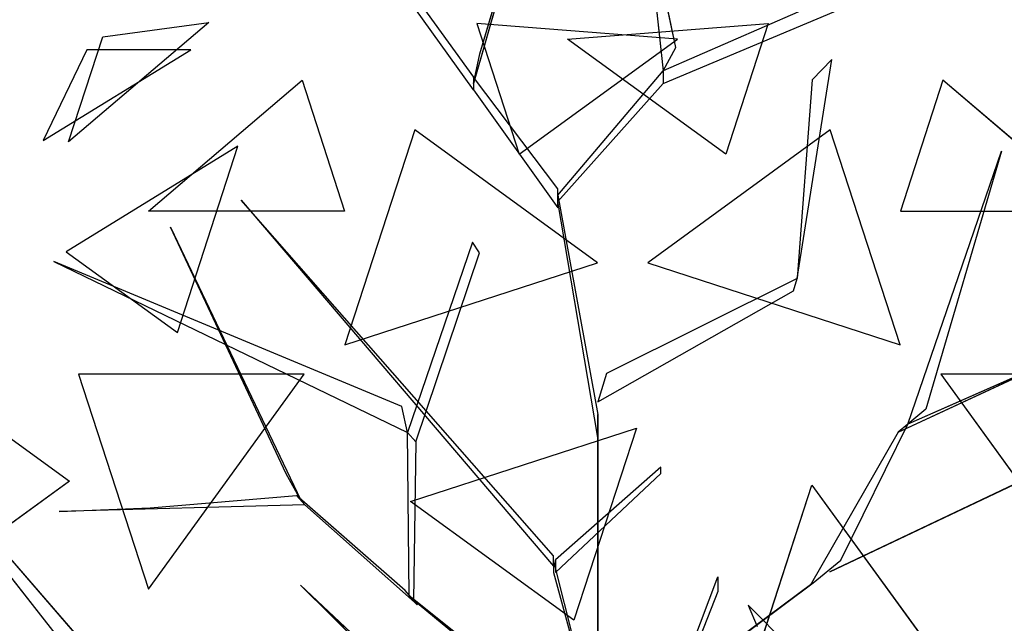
# Model space of a CAD drawing. Extents: x 22936 to 50368, y -4877 to 31080.
# Tile 368 of 601: x 49295 to 49405, y 2420 to 2487. Entities that reach past the tile are written whole.
import ezdxf

# ---------------------------------------------------------------- set-up
doc = ezdxf.new("R2010")
doc.units = 0
doc.layers.get('0').update_dxf_attribs({"linetype": 'CONTINUOUS'})
for name, color, linetype in [('00_TRACE_ARBRE', 3, 'CONTINUOUS'), ('00_TRACE_RDC', 241, 'CONTINUOUS'), ('08_AMENAGEMENTS_EXTERIEURS', 253, 'CONTINUOUS'), ('09_VEGETATION', 134, 'CONTINUOUS')]:
    doc.layers.add(name, color=color, linetype=linetype)

# ---------------------------------------------------------------- blocks, each defined once
blk = doc.blocks.new('TREE_GEOMETRIC_ROUND')
at = {"color": 7}
for p, q in [((-85.8, 1715.6, 3023), (-202.9, 1305.5, 3253.2)), ((-190.4, 1364.1, 3253.2), (-85.8, 1715.6, 3023)), ((136, 1677.9, 3577.5), (173.7, 1330.6, 3577.5)), ((198.8, 1376.7, 3650.7), (136, 1677.9, 3577.5)), ((-202.9, 1293, 3242.7), (-445.6, 1631.9, 3284.6)), ((759.5, 1585.9, 4205.1), (173.7, 1330.6, 3577.5)), ((-387.1, 1573.3, 3300.2), (-202.9, 1318.1, 3300.2)), ((173.7, 1305.5, 3608.8), (759.5, 1552.4, 4205.1)), ((-728.6, 1426.5, 3265.8), (-1007, 1189.4, 3199.5)), ((-939.1, 1398.3, 3565.9), (-728.6, 1426.5, 3265.8)), ((-196.4, 1424.5, 2902.3), (-112.1, 1165, 2577.8)), ((202.6, 1393.7, 2829.7), (-196.4, 1424.5, 2902.3)), ((-16.4, 1393.7, 5031.1), (382.6, 1424.5, 4958.5)), ((382.6, 1424.5, 4958.5), (298.3, 1165, 5283)), ((-1007, 1189.4, 3199.5), (-939.1, 1398.3, 3565.9)), ((-112.1, 1165, 2577.8), (202.6, 1393.7, 2829.7)), ((298.3, 1165, 5283), (-16.4, 1393.7, 5031.1)), ((-1057.1, 1192.3, 4599.3), (-763.9, 1372.5, 4661.7)), ((-970.7, 1372.5, 4337.8), (-1057.1, 1192.3, 4599.3)), ((-763.9, 1372.5, 4661.7), (-970.7, 1372.5, 4337.8)), ((173.7, 1330.6, 3577.5), (198.8, 1376.7, 3650.7)), ((-202.9, 1305.5, 3253.2), (-190.4, 1364.1, 3253.2)), ((440.3, 918.1, 4131.9), (508.8, 1353.2, 4822.3)), ((508.8, 1353.2, 4822.3), (469.9, 1312.8, 4644.5)), ((-35.6, 1083.8, 3300.2), (173.7, 1330.6, 3577.5)), ((173.7, 1330.6, 3577.5), (173.7, 1305.5, 3608.8)), ((-847.9, 1052.3, 2829.7), (-543.2, 1311.8, 2902.3)), ((-543.2, 1311.8, 2902.3), (-458.8, 1052.3, 2577.8)), ((-35.6, 1096.3, 3315.9), (-202.9, 1318.1, 3300.2)), ((-202.9, 1318.1, 3300.2), (-202.9, 1293, 3242.7)), ((469.9, 1312.8, 4644.5), (440.3, 918.1, 4074.4)), ((729.4, 1311.8, 4958.5), (645, 1052.3, 5283)), ((1034.1, 1052.3, 5031.1), (729.4, 1311.8, 4958.5)), ((-202.9, 1293, 3242.7), (-35.6, 1058.6, 3242.7)), ((173.7, 1305.5, 3608.8), (-35.6, 1071.2, 3326.4)), ((-319.5, 1213.2, 5178.3), (-458, 787, 5468.4)), ((43.2, 949.8, 5468.4), (-319.5, 1213.2, 5178.3)), ((505.7, 1213.2, 2682.5), (143.1, 949.8, 2392.4)), ((644.2, 787, 2392.4), (505.7, 1213.2, 2682.5)), ((-670.7, 1181.1, 5031.1), (-1011.6, 971.5, 4958.5)), ((-790.9, 811.1, 5283), (-670.7, 1181.1, 5031.1)), ((659.8, 629.4, 4074.4), (845.8, 1171, 4367.3)), ((845.8, 1171, 4367.3), (695.2, 658.9, 4126.7)), ((-35.6, 1058.6, 3242.7), (-35.6, 1096.3, 3315.9)), ((-35.6, 1071.2, 3326.4), (-35.6, 1083.8, 3300.2)), ((-35.6, 1083.8, 3300.2), (43.9, 648.6, 2772)), ((-664.3, 1074, 5052.5), (-43.9, 347.3, 3886.1)), ((-664.3, 1074, 5042), (-664.3, 1074, 5052.5)), ((-43.9, 368.2, 3797.1), (-664.3, 1074, 5042)), ((43.9, 602.6, 2829.5), (-35.6, 1071.2, 3326.4)), ((-458.8, 1052.3, 2577.8), (-847.9, 1052.3, 2829.7)), ((645, 1052.3, 5283), (1034.1, 1052.3, 5031.1)), ((-804.6, 1020.4, 3023), (-546, 478.3, 3253.2)), ((-575, 530.8, 3253.2), (-804.6, 1020.4, 3023)), ((-204.6, 990.2, 4205.1), (-334, 613, 3577.5)), ((-191.1, 969.2, 4205.1), (-204.6, 990.2, 4205.1)), ((-1011.6, 971.5, 4958.5), (-790.9, 811.1, 5283)), ((-317.6, 594, 3608.8), (-191.1, 969.2, 4205.1)), ((-345.2, 664.2, 3650.7), (-1035.9, 952.1, 3577.5)), ((-1035.9, 952.1, 3577.5), (-334, 613, 3577.5)), ((-458, 787, 5468.4), (43.2, 949.8, 5468.4)), ((143.1, 949.8, 2392.4), (644.2, 787, 2392.4)), ((440.3, 918.1, 4074.4), (61.4, 729.6, 2965.5)), ((432.8, 894.1, 4074.4), (440.3, 918.1, 4074.4)), ((440.3, 918.1, 4074.4), (440.3, 918.1, 4131.9)), ((43.9, 673.7, 2892.3), (432.8, 894.1, 4074.4)), ((504.8, 335.9, 3415.3), (1641.7, 875.3, 3593.2)), ((1641.7, 875.3, 3593.2), (504.8, 335.9, 3357.8)), ((640.5, 613.4, 4105.7), (950.7, 757.4, 4806.6)), ((950.7, 757.4, 4806.6), (659.8, 629.4, 4074.4)), ((-538.8, 728.2, 2392.4), (-987, 728.2, 2682.5)), ((-987, 728.2, 2682.5), (-848.5, 302, 2392.4)), ((-848.5, 302, 2392.4), (-538.8, 728.2, 2392.4)), ((61.4, 729.6, 2965.5), (43.9, 673.7, 2892.3)), ((725, 728.2, 5468.4), (1034.7, 302, 5468.4)), ((1173.2, 728.2, 5178.3), (725, 728.2, 5468.4)), ((-1424.8, 711.3, 4367.3), (-981.2, 146.5, 4126.7)), ((-935.2, 146.5, 4074.4), (-1424.8, 711.3, 4367.3)), ((-1225.9, 676.5, 4958.5), (-1005.2, 516.2, 5283)), ((-334, 613, 3577.5), (-345.2, 664.2, 3650.7)), ((43.9, 648.6, 2772), (43.9, 602.6, 2829.5)), ((43.9, 8.4, 1966.5), (43.9, 648.6, 2772)), ((695.2, 658.9, 4126.7), (659.8, 629.4, 4074.4)), ((526.6, 359.6, 3415.3), (659.8, 629.4, 4074.4)), ((659.8, 629.4, 4074.4), (640.5, 613.4, 4105.7)), ((-330.3, 289.4, 3300.2), (-334, 613, 3577.5)), ((-334, 613, 3577.5), (-317.6, 594, 3608.8)), ((-327.8, 475.9, 5644.3), (120.7, 621.6, 5644.3)), ((120.7, 621.6, 5644.3), (-3.3, 240.2, 5736.5)), ((640.5, 613.4, 4105.7), (465.5, 308.8, 3415.3)), ((-317.6, 594, 3608.8), (-322, 279.9, 3326.4)), ((43.9, 602.6, 2829.5), (43.9, -41.8, 1966.5)), ((-546, 478.3, 3253.2), (-575, 530.8, 3253.2)), ((169.5, 544, 4498), (-39.8, 359.9, 3797.1)), ((-39.8, 334.8, 3870.4), (169.5, 531.4, 4498)), ((169.5, 531.4, 4498), (169.5, 544, 4498)), ((-1005.2, 516.2, 5283), (-1319.9, 287.5, 5031.1)), ((345.4, 126.8, 5736.5), (469.4, 508.3, 5644.3)), ((469.4, 508.3, 5644.3), (746.6, 126.8, 5644.3)), ((-844.8, 462.9, 3300.2), (-554.3, 487.8, 3300.2)), ((-554.3, 487.8, 3300.2), (-537.8, 468.9, 3242.7)), ((-338.5, 298.9, 3315.9), (-554.3, 487.8, 3300.2)), ((-3.3, 240.2, 5736.5), (-327.8, 475.9, 5644.3)), ((-537.8, 468.9, 3242.7), (-1025.3, 456, 3284.6)), ((-1025.3, 456, 3284.6), (-844.8, 462.9, 3300.2)), ((-537.8, 468.9, 3242.7), (-313.8, 270.5, 3242.7)), ((-43.9, 347.3, 3886.1), (-43.9, 368.2, 3797.1)), ((-43.9, 359.9, 3797.1), (-43.9, 334.8, 3870.4)), ((48.1, -4.2, 2364), (-43.9, 359.9, 3797.1)), ((-39.8, 359.9, 3797.1), (-39.8, 334.8, 3870.4)), ((471.9, 314.1, 3415.3), (526.6, 359.6, 3415.3)), ((-43.9, 334.8, 3870.4), (48.1, -4.2, 2510.4)), ((504.8, 335.9, 3357.8), (504.8, 335.9, 3415.3)), ((43.9, -309.6, 4440.5), (282.4, 326.4, 5654)), ((43.9, -4.2, 2510.4), (471.9, 314.1, 3357.8)), ((471.9, 314.1, 3415.3), (43.9, -4.2, 2583.7)), ((282.4, 326.4, 5654), (282.4, 297.1, 5491.8)), ((465.5, 308.8, 3415.3), (471.9, 314.1, 3415.3)), ((471.9, 314.1, 3357.8), (471.9, 314.1, 3415.3)), ((-546.1, 309.6, 5523.2), (-257.3, 25.1, 4895.5)), ((-257.3, 37.7, 5010.6), (-546.1, 309.6, 5523.2)), ((-313.8, 270.5, 3242.7), (-338.5, 298.9, 3315.9)), ((282.4, 297.1, 5491.8), (43.9, -309.6, 4513.7)), ((-322, 279.9, 3326.4), (-330.3, 289.4, 3300.2)), ((-330.3, 289.4, 3300.2), (15, 12.8, 2772)), ((45.1, -22, 2829.5), (-322, 279.9, 3326.4)), ((342.6, 270.2, 4498), (360.8, 227.9, 4498)), ((477.9, 134.4, 3870.4), (342.6, 270.2, 4498))]:
    blk.add_line(p, q, dxfattribs=at)
mesh = blk.add_polyface(dxfattribs=at)
corners = [(-85.8, 1715.6, 3023), (-202.9, 1305.5, 3253.2), (-190.4, 1364.1, 3253.2)]
mesh.append_faces([[corners[k] for k in face] for face in [(0, 1, 2)]], dxfattribs={"color": 7})
mesh = blk.add_polyface(dxfattribs=at)
corners = [(136, 1677.9, 3577.5), (173.7, 1330.6, 3577.5), (198.8, 1376.7, 3650.7)]
mesh.append_faces([[corners[k] for k in face] for face in [(0, 1, 2)]], dxfattribs={"color": 7})
mesh = blk.add_polyface(dxfattribs=at)
corners = [(-939.1, 1398.3, 3565.9), (-728.6, 1426.5, 3265.8), (-1007, 1189.4, 3199.5)]
mesh.append_faces([[corners[k] for k in face] for face in [(0, 1, 2)]], dxfattribs={"color": 7})
mesh = blk.add_polyface(dxfattribs=at)
corners = [(-196.4, 1424.5, 2902.3), (-112.1, 1165, 2577.8), (202.6, 1393.7, 2829.7)]
mesh.append_faces([[corners[k] for k in face] for face in [(0, 1, 2)]], dxfattribs={"color": 7})
mesh = blk.add_polyface(dxfattribs=at)
corners = [(298.3, 1165, 5283), (-16.4, 1393.7, 5031.1), (382.6, 1424.5, 4958.5)]
mesh.append_faces([[corners[k] for k in face] for face in [(0, 1, 2)]], dxfattribs={"color": 7})
mesh = blk.add_polyface(dxfattribs=at)
corners = [(-763.9, 1372.5, 4661.7), (-970.7, 1372.5, 4337.8), (-1057.1, 1192.3, 4599.3)]
mesh.append_faces([[corners[k] for k in face] for face in [(0, 1, 2)]], dxfattribs={"color": 7})
mesh = blk.add_polyface(dxfattribs=at)
corners = [(-543.2, 1311.8, 2902.3), (-458.8, 1052.3, 2577.8), (-847.9, 1052.3, 2829.7)]
mesh.append_faces([[corners[k] for k in face] for face in [(0, 1, 2)]], dxfattribs={"color": 7})
mesh = blk.add_polyface(dxfattribs=at)
corners = [(645, 1052.3, 5283), (1034.1, 1052.3, 5031.1), (729.4, 1311.8, 4958.5)]
mesh.append_faces([[corners[k] for k in face] for face in [(0, 1, 2)]], dxfattribs={"color": 7})
mesh = blk.add_polyface(dxfattribs=at)
corners = [(43.2, 949.8, 5468.4), (-319.5, 1213.2, 5178.3), (-458, 787, 5468.4)]
mesh.append_faces([[corners[k] for k in face] for face in [(0, 1, 2)]], dxfattribs={"color": 7})
mesh = blk.add_polyface(dxfattribs=at)
corners = [(644.2, 787, 2392.4), (505.7, 1213.2, 2682.5), (143.1, 949.8, 2392.4)]
mesh.append_faces([[corners[k] for k in face] for face in [(0, 1, 2)]], dxfattribs={"color": 7})
mesh = blk.add_polyface(dxfattribs=at)
corners = [(-670.7, 1181.1, 5031.1), (-1011.6, 971.5, 4958.5), (-790.9, 811.1, 5283)]
mesh.append_faces([[corners[k] for k in face] for face in [(0, 1, 2)]], dxfattribs={"color": 7})
mesh = blk.add_polyface(dxfattribs=at)
corners = [(845.8, 1171, 4367.3), (695.2, 658.9, 4126.7), (659.8, 629.4, 4074.4)]
mesh.append_faces([[corners[k] for k in face] for face in [(0, 1, 2)]], dxfattribs={"color": 7})
mesh = blk.add_polyface(dxfattribs=at)
corners = [(-804.6, 1020.4, 3023), (-546, 478.3, 3253.2), (-575, 530.8, 3253.2)]
mesh.append_faces([[corners[k] for k in face] for face in [(0, 1, 2)]], dxfattribs={"color": 7})
mesh = blk.add_polyface(dxfattribs=at)
corners = [(-345.2, 664.2, 3650.7), (-1035.9, 952.1, 3577.5), (-334, 613, 3577.5)]
mesh.append_faces([[corners[k] for k in face] for face in [(0, 1, 2)]], dxfattribs={"color": 7})
mesh = blk.add_polyface(dxfattribs=at)
corners = [(1641.7, 875.3, 3593.2), (504.8, 335.9, 3357.8), (504.8, 335.9, 3415.3)]
mesh.append_faces([[corners[k] for k in face] for face in [(0, 1, 2)]], dxfattribs={"color": 7})
mesh = blk.add_polyface(dxfattribs=at)
corners = [(950.7, 757.4, 4806.6), (659.8, 629.4, 4074.4), (640.5, 613.4, 4105.7)]
mesh.append_faces([[corners[k] for k in face] for face in [(0, 1, 2)]], dxfattribs={"color": 7})
mesh = blk.add_polyface(dxfattribs=at)
corners = [(-538.8, 728.2, 2392.4), (-987, 728.2, 2682.5), (-848.5, 302, 2392.4)]
mesh.append_faces([[corners[k] for k in face] for face in [(0, 1, 2)]], dxfattribs={"color": 7})
mesh = blk.add_polyface(dxfattribs=at)
corners = [(1173.2, 728.2, 5178.3), (725, 728.2, 5468.4), (1034.7, 302, 5468.4)]
mesh.append_faces([[corners[k] for k in face] for face in [(0, 1, 2)]], dxfattribs={"color": 7})
mesh = blk.add_polyface(dxfattribs=at)
corners = [(-1424.8, 711.3, 4367.3), (-981.2, 146.5, 4126.7), (-935.2, 146.5, 4074.4)]
mesh.append_faces([[corners[k] for k in face] for face in [(0, 1, 2)]], dxfattribs={"color": 7})
mesh = blk.add_polyface(dxfattribs=at)
corners = [(-1225.9, 676.5, 4958.5), (-1005.2, 516.2, 5283), (-1319.9, 287.5, 5031.1)]
mesh.append_faces([[corners[k] for k in face] for face in [(0, 1, 2)]], dxfattribs={"color": 7})
mesh = blk.add_polyface(dxfattribs=at)
corners = [(43.9, 8.4, 1966.5), (43.9, 602.6, 2829.5), (43.9, -41.8, 1966.5), (43.9, 648.6, 2772)]
mesh.append_faces([[corners[k] for k in face] for face in [(0, 1, 2), (1, 0, 3)]], dxfattribs={"vtx0": -1, "color": 7})
mesh = blk.add_polyface(dxfattribs=at)
corners = [(120.7, 621.6, 5644.3), (-3.3, 240.2, 5736.5), (-327.8, 475.9, 5644.3)]
mesh.append_faces([[corners[k] for k in face] for face in [(0, 1, 2)]], dxfattribs={"color": 7})
mesh = blk.add_polyface(dxfattribs=at)
corners = [(746.6, 126.8, 5644.3), (345.4, 126.8, 5736.5), (469.4, 508.3, 5644.3)]
mesh.append_faces([[corners[k] for k in face] for face in [(0, 1, 2)]], dxfattribs={"color": 7})
mesh = blk.add_polyface(dxfattribs=at)
corners = [(471.9, 314.1, 3357.8), (43.9, -4.2, 2583.7), (43.9, -4.2, 2510.4), (471.9, 314.1, 3415.3)]
mesh.append_faces([[corners[k] for k in face] for face in [(0, 1, 2), (1, 0, 3)]], dxfattribs={"vtx0": -1, "color": 7})
mesh = blk.add_polyface(dxfattribs=at)
corners = [(-546.1, 309.6, 5523.2), (-257.3, 25.1, 4895.5), (-257.3, 37.7, 5010.6)]
mesh.append_faces([[corners[k] for k in face] for face in [(0, 1, 2)]], dxfattribs={"color": 7})
blk = doc.blocks.new('ARBRE_SIMPLE')
blk.add_circle((0, 0), 250)
blk = doc.blocks.new('GROUPER_1')
at = {"layer": '00_TRACE_ARBRE', "xscale": 0.5, "yscale": 0.5, "zscale": 0.5, "rotation": 10.53798942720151}
blk.add_blockref('ARBRE_SIMPLE', (7737.82, 3020.97), dxfattribs=at)
blk = doc.blocks.new('GROUPER_2')
at = {"layer": '00_TRACE_RDC'}
blk.add_blockref('GROUPER_1', (12098.99, 4265.72), dxfattribs=at)
blk = doc.blocks.new('GROUPER_17')
at = {"layer": '08_AMENAGEMENTS_EXTERIEURS'}
mesh = blk.add_polyface(dxfattribs=at)
corners = [(16.45, 1860.4), (0, 1328), (0, 1844.55), (1795, 1328), (33.02, 1876.27), (49.71, 1892.12), (66.55, 1907.89), (83.55, 1923.55), (100.74, 1939.04), (118.11, 1954.33), (135.7, 1969.37), (153.53, 1984.11), (171.6, 1998.5), (189.93, 2012.5), (208.55, 2026.07), (227.46, 2039.16), (246.69, 2051.72), (266.25, 2063.72), (286.11, 2075.18), (306.26, 2086.08), (326.69, 2096.46), (347.37, 2106.3), (368.28, 2115.64), (389.4, 2124.46), (410.72, 2132.79), (432.21, 2140.64), (453.87, 2148), (475.66, 2154.9), (497.57, 2161.34), (519.59, 2167.33), (541.68, 2172.89), (563.84, 2178.01), (586.04, 2182.71), (608.27, 2187), (630.51, 2190.89), (652.73, 2194.39), (674.92, 2197.5), (697.06, 2200.25), (719.14, 2202.62), (741.15, 2204.62), (763.1, 2206.23), (785, 2207.43), (806.84, 2208.22), (828.63, 2208.57), (850.38, 2208.48), (872.08, 2207.93), (893.75, 2206.9), (915.39, 2205.39), (936.99, 2203.38), (958.57, 2200.86), (980.13, 2197.81), (1001.67, 2194.22), (1023.19, 2190.07), (1044.71, 2185.36), (1066.22, 2180.06), (1087.73, 2174.17), (1109.23, 2167.67), (1130.75, 2160.55), (1152.27, 2152.79), (1173.81, 2144.38), (1195.36, 2135.31), (1216.93, 2125.59), (1238.5, 2115.38), (1260.06, 2104.88), (1281.58, 2094.27), (1303.04, 2083.75), (1324.43, 2073.52), (1345.72, 2063.77), (1366.89, 2054.69), (1387.93, 2046.48), (1408.82, 2039.32), (1429.54, 2033.42), (1450.06, 2028.98), (1470.36, 2026.17), (1490.44, 2025.2), (1510.26, 2026.26), (1529.82, 2029.54), (1549.07, 2035.18), (1567.96, 2043.07), (1586.43, 2053.03), (1604.39, 2064.91), (1621.79, 2078.53), (1638.55, 2093.74), (1654.6, 2110.37), (1669.89, 2128.24), (1684.32, 2147.2), (1697.85, 2167.08), (1710.39, 2187.71), (1721.89, 2208.92), (1732.26, 2230.56), (1741.45, 2252.45), (1749.38, 2274.43), (1756.03, 2296.38), (1761.5, 2318.27), (1765.9, 2340.13), (1769.36, 2361.94), (1771.99, 2383.72), (1773.91, 2405.46), (1775.24, 2427.19), (1776.09, 2448.89), (1776.59, 2470.58), (1776.85, 2492.26), (1777, 2513.93), (2395.68, 2513.93), (1845, 75), (1845, 0), (1332.44, 6187.9), (953.84, 4324.79), (744.56, 6114.92), (1503.53, 4690.87), (1872.82, 4324.79), (2843.74, 4811.2), (2680.87, 4187.05), (193.79, -1456.02), (188.09, -1836.1), (174.84, -1645.82), (233.16, -2021.44), (244.41, -1272.11), (308.78, -2196.56), (325.25, -1099.34), (412.78, -2356.46), (434, -942.64), (3662.14, -2801.42), (567.57, -806.46), (722.14, -694.7), (893.31, -610.54), (1076.21, -556.38), (1155.38, -537.12), (1232.99, -512.33), (1308.66, -482.14), (1382.02, -446.69), (1452.7, -406.15), (1520.35, -360.74), (1584.63, -310.68), (1645.22, -256.21), (1701.82, -197.6), (1754.16, -135.16), (1801.96, -69.18), (1795, 75)]
mesh.append_faces([[corners[k] for k in face] for face in [(0, 1, 2), (106, 107, 108), (113, 114, 115)]], dxfattribs={"vtx0": -1})
mesh.append_faces([[corners[k] for k in face] for face in [(1, 0, 3), (104, 103, 105), (107, 109, 110), (110, 111, 112), (114, 113, 116), (116, 117, 118), (118, 119, 120), (120, 121, 122), (122, 112, 111)]], dxfattribs={"vtx0": -1, "vtx1": -1})
mesh.append_faces([[corners[k] for k in face] for face in [(3, 103, 104), (122, 105, 103)]], dxfattribs={"vtx0": -1, "vtx1": -1, "vtx2": -1})
mesh.append_faces([[corners[k] for k in face] for face in [(3, 0, 4), (3, 4, 5), (3, 5, 6), (3, 6, 7), (3, 7, 8), (3, 8, 9), (3, 9, 10), (3, 10, 11), (3, 11, 12), (3, 12, 13), (3, 13, 14), (3, 14, 15), (3, 15, 16), (3, 16, 17), (3, 17, 18), (3, 18, 19), (3, 19, 20), (3, 20, 21), (3, 21, 22), (3, 22, 23), (3, 23, 24), (3, 24, 25), (3, 25, 26), (3, 26, 27), (3, 27, 28), (3, 28, 29), (3, 29, 30), (3, 30, 31), (3, 31, 32), (3, 32, 33), (3, 33, 34), (3, 34, 35), (3, 35, 36), (3, 36, 37), (3, 37, 38), (3, 38, 39), (3, 39, 40), (3, 40, 41), (3, 41, 42), (3, 42, 43), (3, 43, 44), (3, 44, 45), (3, 45, 46), (3, 46, 47), (3, 47, 48), (3, 48, 49), (3, 49, 50), (3, 50, 51), (3, 51, 52), (3, 52, 53), (3, 53, 54), (3, 54, 55), (3, 55, 56), (3, 56, 57), (3, 57, 58), (3, 58, 59), (3, 59, 60), (3, 60, 61), (3, 61, 62), (3, 62, 63), (3, 63, 64), (3, 64, 65), (3, 65, 66), (3, 66, 67), (3, 67, 68), (3, 68, 69), (3, 69, 70), (3, 70, 71), (3, 71, 72), (3, 72, 73), (3, 73, 74), (3, 74, 75), (3, 75, 76), (3, 76, 77), (3, 77, 78), (3, 78, 79), (3, 79, 80), (3, 80, 81), (3, 81, 82), (3, 82, 83), (3, 83, 84), (3, 84, 85), (3, 85, 86), (3, 86, 87), (3, 87, 88), (3, 88, 89), (3, 89, 90), (3, 90, 91), (3, 91, 92), (3, 92, 93), (3, 93, 94), (3, 94, 95), (3, 95, 96), (3, 96, 97), (3, 97, 98), (3, 98, 99), (3, 99, 100), (3, 100, 101), (3, 101, 102), (3, 102, 103), (107, 106, 109), (110, 109, 111), (116, 113, 117), (118, 117, 119), (120, 119, 121), (122, 121, 123), (122, 123, 124), (122, 124, 125), (122, 125, 126), (122, 126, 127), (122, 127, 128), (122, 128, 129), (122, 129, 130), (122, 130, 131), (122, 131, 132), (122, 132, 133), (122, 133, 134), (122, 134, 135), (122, 135, 136), (122, 136, 137), (122, 137, 105), (122, 103, 112)]], dxfattribs={"vtx0": -1, "vtx2": -1})
mesh.append_faces([[corners[k] for k in face] for face in [(104, 138, 3)]], dxfattribs={"vtx2": -1})

msp = doc.modelspace()

# ---------------------------------------------------------------- block references
at = {"layer": '00_TRACE_RDC'}
msp.add_blockref('GROUPER_2', (29515.15, -4876.93), dxfattribs=at)
at = {"layer": '08_AMENAGEMENTS_EXTERIEURS', "color": 54}
msp.add_blockref('GROUPER_17', (46706.19, 1619.93), dxfattribs=at)
at = {"layer": '09_VEGETATION', "xscale": 0.05625, "yscale": 0.05625, "zscale": 0.05625}
msp.add_blockref('TREE_GEOMETRIC_ROUND', (49357.1, 2406.44), dxfattribs=at)

doc.saveas('drawing.dxf')
